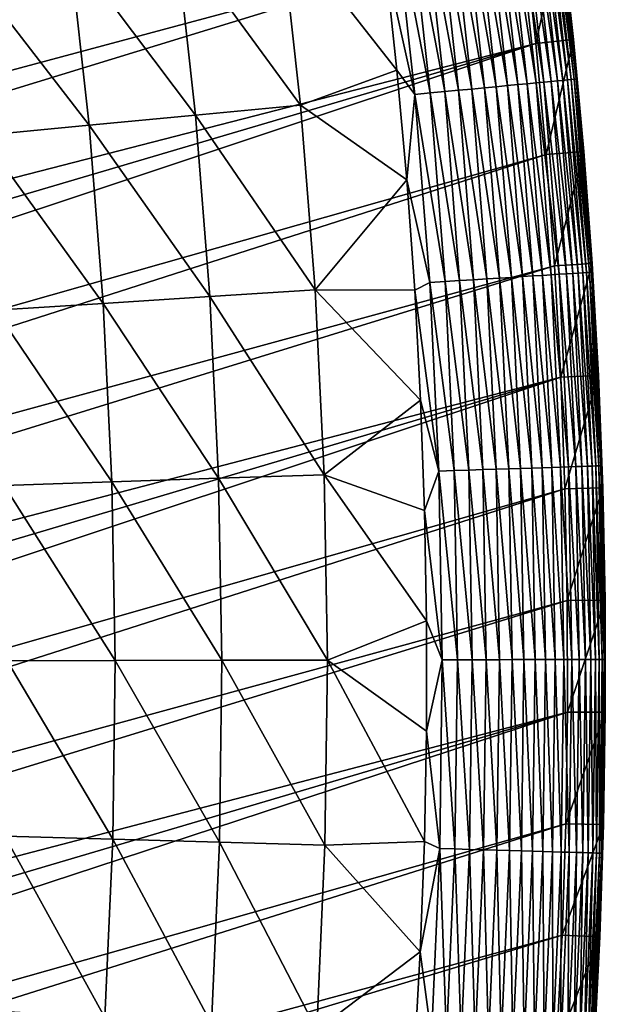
# Model space of a CAD drawing. Header units: millimetres. Extents: x -50 to 50, y -50 to 50.
# Tile 439 of 562: x 45.3 to 50, y -2.6 to 5.2. Entities that reach past the tile are written whole.
import ezdxf

# ---------------------------------------------------------------- set-up
doc = ezdxf.new("R2010")
doc.units = ezdxf.units.MM
doc.header["$LTSCALE"] = 65.185185
for name, color, linetype in [('37', 7, 'CONTINUOUS'), ('38', 7, 'CONTINUOUS'), ('39', 7, 'CONTINUOUS'), ('41', 7, 'CONTINUOUS'), ('43', 7, 'CONTINUOUS')]:
    doc.layers.add(name, color=color, linetype=linetype)

msp = doc.modelspace()

# ---------------------------------------------------------------- linework, layer by layer
at = {"layer": '37', "color": 15, "linetype": 'Continuous', "true_color": 0xaf503c}
for points in [[(47.414, 5.9729, -0.4273), (47.5753, 4.5098, -0.4273), (46.5821, 5.8681, -1.106), (47.414, 5.9729, -0.4273)], [(48.2467, 5.6617, 0.23), (48.341, 4.7897, 0.23), (47.414, 5.9729, -0.4273), (48.2467, 5.6617, 0.23)], [(47.414, 5.9729, -0.4273), (48.341, 4.7897, 0.23), (47.5753, 4.5098, -0.4273), (47.414, 5.9729, -0.4273)], [(46.5821, 5.8681, -1.106), (46.7407, 4.4308, -1.106), (45.7407, 5.7622, -1.7726), (46.5821, 5.8681, -1.106)], [(46.5821, 5.8681, -1.106), (47.5753, 4.5098, -0.4273), (46.7407, 4.4308, -1.106), (46.5821, 5.8681, -1.106)], [(45.7407, 5.7622, -1.7726), (45.8964, 4.3508, -1.7726), (44.8899, 5.6551, -2.4271), (45.7407, 5.7622, -1.7726)], [(45.7407, 5.7622, -1.7726), (46.7407, 4.4308, -1.106), (45.8964, 4.3508, -1.7726), (45.7407, 5.7622, -1.7726)], [(44.8899, 5.6551, -2.4271), (45.8964, 4.3508, -1.7726), (45.0427, 4.2699, -2.4271), (44.8899, 5.6551, -2.4271)], [(48.341, 4.7897, 0.23), (48.4195, 3.9161, 0.23), (47.5753, 4.5098, -0.4273), (48.341, 4.7897, 0.23)], [(47.5753, 4.5098, -0.4273), (47.6916, 3.0425, -0.4273), (46.7407, 4.4308, -1.106), (47.5753, 4.5098, -0.4273)], [(47.5753, 4.5098, -0.4273), (48.4195, 3.9161, 0.23), (47.6916, 3.0425, -0.4273), (47.5753, 4.5098, -0.4273)], [(46.7407, 4.4308, -1.106), (46.8549, 2.9892, -1.106), (45.8964, 4.3508, -1.7726), (46.7407, 4.4308, -1.106)], [(46.7407, 4.4308, -1.106), (47.6916, 3.0425, -0.4273), (46.8549, 2.9892, -1.106), (46.7407, 4.4308, -1.106)], [(45.8964, 4.3508, -1.7726), (46.0085, 2.9353, -1.7726), (45.0427, 4.2699, -2.4271), (45.8964, 4.3508, -1.7726)], [(45.8964, 4.3508, -1.7726), (46.8549, 2.9892, -1.106), (46.0085, 2.9353, -1.7726), (45.8964, 4.3508, -1.7726)], [(45.0427, 4.2699, -2.4271), (46.0085, 2.9353, -1.7726), (45.1528, 2.8807, -2.4271), (45.0427, 4.2699, -2.4271)], [(48.4195, 3.9161, 0.23), (48.4823, 3.0413, 0.23), (47.6916, 3.0425, -0.4273), (48.4195, 3.9161, 0.23)], [(46.8549, 2.9892, -1.106), (46.9246, 1.5448, -1.106), (46.0085, 2.9353, -1.7726), (46.8549, 2.9892, -1.106)], [(47.6916, 3.0425, -0.4273), (47.7626, 1.5723, -0.4273), (46.8549, 2.9892, -1.106), (47.6916, 3.0425, -0.4273)], [(46.8549, 2.9892, -1.106), (47.7626, 1.5723, -0.4273), (46.9246, 1.5448, -1.106), (46.8549, 2.9892, -1.106)], [(48.4823, 3.0413, 0.23), (48.5293, 2.1654, 0.23), (47.6916, 3.0425, -0.4273), (48.4823, 3.0413, 0.23)], [(47.6916, 3.0425, -0.4273), (48.5293, 2.1654, 0.23), (47.7626, 1.5723, -0.4273), (47.6916, 3.0425, -0.4273)], [(46.0085, 2.9353, -1.7726), (46.077, 1.517, -1.7726), (45.1528, 2.8807, -2.4271), (46.0085, 2.9353, -1.7726)], [(46.0085, 2.9353, -1.7726), (46.9246, 1.5448, -1.106), (46.077, 1.517, -1.7726), (46.0085, 2.9353, -1.7726)], [(45.1528, 2.8807, -2.4271), (46.077, 1.517, -1.7726), (45.22, 1.4888, -2.4271), (45.1528, 2.8807, -2.4271)], [(48.5293, 2.1654, 0.23), (48.5604, 1.2889, 0.23), (47.7626, 1.5723, -0.4273), (48.5293, 2.1654, 0.23)], [(47.7626, 1.5723, -0.4273), (47.7882, 0.1007, -0.4273), (46.9246, 1.5448, -1.106), (47.7626, 1.5723, -0.4273)], [(48.5604, 1.2889, 0.23), (48.5757, 0.4119, 0.23), (47.7626, 1.5723, -0.4273), (48.5604, 1.2889, 0.23)], [(47.7626, 1.5723, -0.4273), (48.5757, 0.4119, 0.23), (47.7882, 0.1007, -0.4273), (47.7626, 1.5723, -0.4273)], [(46.077, 1.517, -1.7726), (46.1018, 0.0972, -1.7726), (45.22, 1.4888, -2.4271), (46.077, 1.517, -1.7726)], [(45.22, 1.4888, -2.4271), (46.1018, 0.0972, -1.7726), (45.2443, 0.0955, -2.4271), (45.22, 1.4888, -2.4271)], [(46.9246, 1.5448, -1.106), (46.9498, 0.099, -1.106), (46.077, 1.517, -1.7726), (46.9246, 1.5448, -1.106)], [(46.077, 1.517, -1.7726), (46.9498, 0.099, -1.106), (46.1018, 0.0972, -1.7726), (46.077, 1.517, -1.7726)], [(46.9246, 1.5448, -1.106), (47.7882, 0.1007, -0.4273), (46.9498, 0.099, -1.106), (46.9246, 1.5448, -1.106)], [(48.5757, 0.4119, 0.23), (48.5752, -0.4652, 0.23), (47.7882, 0.1007, -0.4273), (48.5757, 0.4119, 0.23)], [(45.2443, 0.0955, -2.4271), (46.0829, -1.3226, -1.7726), (45.2257, -1.298, -2.4271), (45.2443, 0.0955, -2.4271)], [(46.1018, 0.0972, -1.7726), (46.0829, -1.3226, -1.7726), (45.2443, 0.0955, -2.4271), (46.1018, 0.0972, -1.7726)], [(46.1018, 0.0972, -1.7726), (46.9305, -1.347, -1.106), (46.0829, -1.3226, -1.7726), (46.1018, 0.0972, -1.7726)], [(46.9498, 0.099, -1.106), (46.9305, -1.347, -1.106), (46.1018, 0.0972, -1.7726), (46.9498, 0.099, -1.106)], [(46.9498, 0.099, -1.106), (47.7686, -1.3711, -0.4273), (46.9305, -1.347, -1.106), (46.9498, 0.099, -1.106)], [(47.7882, 0.1007, -0.4273), (47.7686, -1.3711, -0.4273), (46.9498, 0.099, -1.106), (47.7882, 0.1007, -0.4273)], [(47.7882, 0.1007, -0.4273), (48.5588, -1.3422, 0.23), (47.7686, -1.3711, -0.4273), (47.7882, 0.1007, -0.4273)], [(48.5752, -0.4652, 0.23), (48.5588, -1.3422, 0.23), (47.7882, 0.1007, -0.4273), (48.5752, -0.4652, 0.23)], [(45.2257, -1.298, -2.4271), (46.0202, -2.7412, -1.7726), (45.1642, -2.6902, -2.4271), (45.2257, -1.298, -2.4271)], [(46.0829, -1.3226, -1.7726), (46.0202, -2.7412, -1.7726), (45.2257, -1.298, -2.4271), (46.0829, -1.3226, -1.7726)], [(46.0829, -1.3226, -1.7726), (46.8667, -2.7917, -1.106), (46.0202, -2.7412, -1.7726), (46.0829, -1.3226, -1.7726)], [(46.9305, -1.347, -1.106), (46.8667, -2.7917, -1.106), (46.0829, -1.3226, -1.7726), (46.9305, -1.347, -1.106)], [(46.9305, -1.347, -1.106), (47.7036, -2.8416, -0.4273), (46.8667, -2.7917, -1.106), (46.9305, -1.347, -1.106)], [(47.7686, -1.3711, -0.4273), (47.7036, -2.8416, -0.4273), (46.9305, -1.347, -1.106), (47.7686, -1.3711, -0.4273)], [(47.7686, -1.3711, -0.4273), (48.5266, -2.2187, 0.23), (47.7036, -2.8416, -0.4273), (47.7686, -1.3711, -0.4273)], [(48.5588, -1.3422, 0.23), (48.5266, -2.2187, 0.23), (47.7686, -1.3711, -0.4273), (48.5588, -1.3422, 0.23)], [(48.5266, -2.2187, 0.23), (48.4786, -3.0945, 0.23), (47.7036, -2.8416, -0.4273), (48.5266, -2.2187, 0.23)]]:
    msp.add_3dface(points, dxfattribs=at)
at = {"layer": '38', "color": 15, "linetype": 'Continuous', "true_color": 0xaf503c}
for points in [[(49.6462, 5.9188, 3.33), (49.7439, 5.0317, 4.2), (49.7439, 5.0317, 3.33), (49.6462, 5.9188, 3.33)], [(49.6462, 5.9188, 4.2), (49.7439, 5.0317, 4.2), (49.6462, 5.9188, 3.33), (49.6462, 5.9188, 4.2)], [(49.7439, 5.0317, 3.33), (49.8257, 4.143, 4.2), (49.8257, 4.143, 3.33), (49.7439, 5.0317, 3.33)], [(49.7439, 5.0317, 4.2), (49.8257, 4.143, 4.2), (49.7439, 5.0317, 3.33), (49.7439, 5.0317, 4.2)], [(49.8257, 4.143, 4.2), (49.8917, 3.2529, 4.2), (49.8257, 4.143, 3.33), (49.8257, 4.143, 4.2)], [(49.8257, 4.143, 3.33), (49.8917, 3.2529, 4.2), (49.8917, 3.2529, 3.33), (49.8257, 4.143, 3.33)], [(49.8917, 3.2529, 4.2), (49.9417, 2.3618, 4.2), (49.8917, 3.2529, 3.33), (49.8917, 3.2529, 4.2)], [(49.8917, 3.2529, 3.33), (49.9417, 2.3618, 4.2), (49.9417, 2.3618, 3.33), (49.8917, 3.2529, 3.33)], [(49.9417, 2.3618, 4.2), (49.9759, 1.47, 4.2), (49.9417, 2.3618, 3.33), (49.9417, 2.3618, 4.2)], [(49.9417, 2.3618, 3.33), (49.9759, 1.47, 4.2), (49.9759, 1.47, 3.33), (49.9417, 2.3618, 3.33)], [(49.9759, 1.47, 3.33), (49.9941, 0.5777, 4.2), (49.9941, 0.5777, 3.33), (49.9759, 1.47, 3.33)], [(49.9759, 1.47, 4.2), (49.9941, 0.5777, 4.2), (49.9759, 1.47, 3.33), (49.9759, 1.47, 4.2)], [(49.9941, 0.5777, 4.2), (49.9964, -0.3148, 4.2), (49.9941, 0.5777, 3.33), (49.9941, 0.5777, 4.2)], [(49.9941, 0.5777, 3.33), (49.9964, -0.3148, 4.2), (49.9964, -0.3148, 3.33), (49.9941, 0.5777, 3.33)], [(49.9964, -0.3148, 4.2), (49.9828, -1.2072, 4.2), (49.9964, -0.3148, 3.33), (49.9964, -0.3148, 4.2)], [(49.9964, -0.3148, 3.33), (49.9828, -1.2072, 4.2), (49.9828, -1.2072, 3.33), (49.9964, -0.3148, 3.33)], [(49.9828, -1.2072, 3.33), (49.9532, -2.0992, 4.2), (49.9532, -2.0992, 3.33), (49.9828, -1.2072, 3.33)], [(49.9828, -1.2072, 4.2), (49.9532, -2.0992, 4.2), (49.9828, -1.2072, 3.33), (49.9828, -1.2072, 4.2)], [(49.9532, -2.0992, 3.33), (49.9078, -2.9905, 4.2), (49.9078, -2.9905, 3.33), (49.9532, -2.0992, 3.33)], [(49.9532, -2.0992, 4.2), (49.9078, -2.9905, 4.2), (49.9532, -2.0992, 3.33), (49.9532, -2.0992, 4.2)]]:
    msp.add_3dface(points, dxfattribs=at)
at = {"layer": '39', "color": 15, "linetype": 'Continuous', "true_color": 0xaf503c}
for points in [[(30.57, 5.1324, 4.5), (48.4369, 11.125, 4.5), (30.4463, 5.8221, 4.5), (30.57, 5.1324, 4.5)], [(48.6277, 10.2586, 4.5), (48.4369, 11.125, 4.5), (30.57, 5.1324, 4.5), (48.6277, 10.2586, 4.5)], [(30.6781, 4.4402, 4.5), (48.6277, 10.2586, 4.5), (30.57, 5.1324, 4.5), (30.6781, 4.4402, 4.5)], [(48.803, 9.389, 4.5), (48.6277, 10.2586, 4.5), (30.6781, 4.4402, 4.5), (48.803, 9.389, 4.5)], [(30.7706, 3.7457, 4.5), (48.803, 9.389, 4.5), (30.6781, 4.4402, 4.5), (30.7706, 3.7457, 4.5)], [(48.9628, 8.5163, 4.5), (48.803, 9.389, 4.5), (30.7706, 3.7457, 4.5), (48.9628, 8.5163, 4.5)], [(30.8473, 3.0493, 4.5), (48.9628, 8.5163, 4.5), (30.7706, 3.7457, 4.5), (30.8473, 3.0493, 4.5)], [(49.1069, 7.641, 4.5), (48.9628, 8.5163, 4.5), (30.8473, 3.0493, 4.5), (49.1069, 7.641, 4.5)], [(30.9083, 2.3513, 4.5), (49.1069, 7.641, 4.5), (30.8473, 3.0493, 4.5), (30.9083, 2.3513, 4.5)], [(30.9535, 1.6522, 4.5), (49.1069, 7.641, 4.5), (30.9083, 2.3513, 4.5), (30.9535, 1.6522, 4.5)], [(49.2355, 6.7632, 4.5), (49.1069, 7.641, 4.5), (30.9535, 1.6522, 4.5), (49.2355, 6.7632, 4.5)], [(30.9829, 0.9522, 4.5), (49.2355, 6.7632, 4.5), (30.9535, 1.6522, 4.5), (30.9829, 0.9522, 4.5)], [(49.3483, 5.8833, 4.5), (49.2355, 6.7632, 4.5), (30.9829, 0.9522, 4.5), (49.3483, 5.8833, 4.5)], [(30.9964, 0.2516, 4.5), (49.3483, 5.8833, 4.5), (30.9829, 0.9522, 4.5), (30.9964, 0.2516, 4.5)], [(49.4454, 5.0015, 4.5), (49.3483, 5.8833, 4.5), (30.9964, 0.2516, 4.5), (49.4454, 5.0015, 4.5)], [(30.976, -1.1494, 4.5), (49.4454, 5.0015, 4.5), (30.9941, -0.4489, 4.5), (30.976, -1.1494, 4.5)], [(49.5267, 4.1181, 4.5), (49.4454, 5.0015, 4.5), (30.976, -1.1494, 4.5), (49.5267, 4.1181, 4.5)], [(30.9941, -0.4489, 4.5), (49.4454, 5.0015, 4.5), (30.9964, 0.2516, 4.5), (30.9941, -0.4489, 4.5)], [(30.9421, -1.8491, 4.5), (49.5267, 4.1181, 4.5), (30.976, -1.1494, 4.5), (30.9421, -1.8491, 4.5)], [(49.5923, 3.2334, 4.5), (49.5267, 4.1181, 4.5), (30.9421, -1.8491, 4.5), (49.5923, 3.2334, 4.5)], [(30.8923, -2.5481, 4.5), (49.5923, 3.2334, 4.5), (30.9421, -1.8491, 4.5), (30.8923, -2.5481, 4.5)], [(49.6421, 2.3477, 4.5), (49.5923, 3.2334, 4.5), (30.8923, -2.5481, 4.5), (49.6421, 2.3477, 4.5)], [(30.7455, -3.9415, 4.5), (49.6421, 2.3477, 4.5), (30.8268, -3.2456, 4.5), (30.7455, -3.9415, 4.5)], [(49.676, 1.4612, 4.5), (49.6421, 2.3477, 4.5), (30.7455, -3.9415, 4.5), (49.676, 1.4612, 4.5)], [(30.8268, -3.2456, 4.5), (49.6421, 2.3477, 4.5), (30.8923, -2.5481, 4.5), (30.8268, -3.2456, 4.5)], [(30.6485, -4.6354, 4.5), (49.676, 1.4612, 4.5), (30.7455, -3.9415, 4.5), (30.6485, -4.6354, 4.5)], [(49.6941, 0.5743, 4.5), (49.676, 1.4612, 4.5), (30.6485, -4.6354, 4.5), (49.6941, 0.5743, 4.5)], [(30.5359, -5.3269, 4.5), (49.6941, 0.5743, 4.5), (30.6485, -4.6354, 4.5), (30.5359, -5.3269, 4.5)], [(49.6964, -0.3129, 4.5), (49.6941, 0.5743, 4.5), (30.5359, -5.3269, 4.5), (49.6964, -0.3129, 4.5)], [(30.2639, -6.7013, 4.5), (49.6964, -0.3129, 4.5), (30.4076, -6.0157, 4.5), (30.2639, -6.7013, 4.5)], [(49.6829, -1.1999, 4.5), (49.6964, -0.3129, 4.5), (30.2639, -6.7013, 4.5), (49.6829, -1.1999, 4.5)], [(30.4076, -6.0157, 4.5), (49.6964, -0.3129, 4.5), (30.5359, -5.3269, 4.5), (30.4076, -6.0157, 4.5)], [(30.1046, -7.3837, 4.5), (49.6829, -1.1999, 4.5), (30.2639, -6.7013, 4.5), (30.1046, -7.3837, 4.5)], [(49.6535, -2.0866, 4.5), (49.6829, -1.1999, 4.5), (30.1046, -7.3837, 4.5), (49.6535, -2.0866, 4.5)], [(29.93, -8.0622, 4.5), (49.6535, -2.0866, 4.5), (30.1046, -7.3837, 4.5), (29.93, -8.0622, 4.5)], [(49.6083, -2.9725, 4.5), (49.6535, -2.0866, 4.5), (29.93, -8.0622, 4.5), (49.6083, -2.9725, 4.5)]]:
    msp.add_3dface(points, dxfattribs=at)
at = {"layer": '41', "color": 15, "linetype": 'Continuous', "true_color": 0xaf503c}
for points in [[(49.3005, 4.6733, 1.3943), (49.0514, 6.179, 1.2481), (49.1332, 6.1893, 1.3943), (49.3005, 4.6733, 1.3943)], [(49.3764, 4.6805, 1.5439), (49.1332, 6.1893, 1.3943), (49.2089, 6.1989, 1.5439), (49.3764, 4.6805, 1.5439)], [(49.3005, 4.6733, 1.3943), (49.1332, 6.1893, 1.3943), (49.3764, 4.6805, 1.5439), (49.3005, 4.6733, 1.3943)], [(49.4461, 4.6871, 1.6965), (49.2089, 6.1989, 1.5439), (49.2784, 6.2076, 1.6965), (49.4461, 4.6871, 1.6965)], [(49.3764, 4.6805, 1.5439), (49.2089, 6.1989, 1.5439), (49.4461, 4.6871, 1.6965), (49.3764, 4.6805, 1.5439)], [(49.5093, 4.6931, 1.8519), (49.2784, 6.2076, 1.6965), (49.3414, 6.2156, 1.8519), (49.5093, 4.6931, 1.8519)], [(49.4461, 4.6871, 1.6965), (49.2784, 6.2076, 1.6965), (49.5093, 4.6931, 1.8519), (49.4461, 4.6871, 1.6965)], [(49.566, 4.6984, 2.0098), (49.3414, 6.2156, 1.8519), (49.3979, 6.2227, 2.0098), (49.566, 4.6984, 2.0098)], [(49.5093, 4.6931, 1.8519), (49.3414, 6.2156, 1.8519), (49.566, 4.6984, 2.0098), (49.5093, 4.6931, 1.8519)], [(49.6161, 4.7032, 2.17), (49.3979, 6.2227, 2.0098), (49.4478, 6.2289, 2.17), (49.6161, 4.7032, 2.17)], [(49.566, 4.6984, 2.0098), (49.3979, 6.2227, 2.0098), (49.6161, 4.7032, 2.17), (49.566, 4.6984, 2.0098)], [(49.6594, 4.7073, 2.3321), (49.4478, 6.2289, 2.17), (49.4909, 6.2344, 2.3321), (49.6594, 4.7073, 2.3321)], [(49.6161, 4.7032, 2.17), (49.4478, 6.2289, 2.17), (49.6594, 4.7073, 2.3321), (49.6161, 4.7032, 2.17)], [(49.6959, 4.7107, 2.496), (49.4909, 6.2344, 2.3321), (49.5273, 6.239, 2.496), (49.6959, 4.7107, 2.496)], [(49.6594, 4.7073, 2.3321), (49.4909, 6.2344, 2.3321), (49.6959, 4.7107, 2.496), (49.6594, 4.7073, 2.3321)], [(49.7255, 4.7135, 2.6612), (49.5273, 6.239, 2.496), (49.5569, 6.2427, 2.6612), (49.7255, 4.7135, 2.6612)], [(49.6959, 4.7107, 2.496), (49.5273, 6.239, 2.496), (49.7255, 4.7135, 2.6612), (49.6959, 4.7107, 2.496)], [(49.7483, 4.7157, 2.8275), (49.5569, 6.2427, 2.6612), (49.5795, 6.2455, 2.8275), (49.7483, 4.7157, 2.8275)], [(49.7255, 4.7135, 2.6612), (49.5569, 6.2427, 2.6612), (49.7483, 4.7157, 2.8275), (49.7255, 4.7135, 2.6612)], [(49.764, 4.7172, 2.9946), (49.5795, 6.2455, 2.8275), (49.5952, 6.2475, 2.9946), (49.764, 4.7172, 2.9946)], [(49.7483, 4.7157, 2.8275), (49.5795, 6.2455, 2.8275), (49.764, 4.7172, 2.9946), (49.7483, 4.7157, 2.8275)], [(49.7728, 4.718, 3.1623), (49.5952, 6.2475, 2.9946), (49.604, 6.2486, 3.1623), (49.7728, 4.718, 3.1623)], [(49.764, 4.7172, 2.9946), (49.5952, 6.2475, 2.9946), (49.7728, 4.718, 3.1623), (49.764, 4.7172, 2.9946)], [(49.7439, 5.0317, 3.33), (49.7728, 4.718, 3.1623), (49.604, 6.2486, 3.1623), (49.7439, 5.0317, 3.33)], [(49.6462, 5.9188, 3.33), (49.7439, 5.0317, 3.33), (49.604, 6.2486, 3.1623), (49.6462, 5.9188, 3.33)], [(48.7204, 4.6183, 0.5758), (48.4397, 6.102, 0.4548), (48.5551, 6.1166, 0.5758), (48.7204, 4.6183, 0.5758)], [(48.831, 4.6288, 0.7017), (48.5551, 6.1166, 0.5758), (48.6654, 6.1304, 0.7017), (48.831, 4.6288, 0.7017)], [(48.7204, 4.6183, 0.5758), (48.5551, 6.1166, 0.5758), (48.831, 4.6288, 0.7017), (48.7204, 4.6183, 0.5758)], [(48.9363, 4.6388, 0.832), (48.6654, 6.1304, 0.7017), (48.7703, 6.1436, 0.832), (48.9363, 4.6388, 0.832)], [(48.831, 4.6288, 0.7017), (48.6654, 6.1304, 0.7017), (48.9363, 4.6388, 0.832), (48.831, 4.6288, 0.7017)], [(49.0361, 4.6482, 0.9667), (48.7703, 6.1436, 0.832), (48.8698, 6.1562, 0.9667), (49.0361, 4.6482, 0.9667)], [(48.9363, 4.6388, 0.832), (48.7703, 6.1436, 0.832), (49.0361, 4.6482, 0.9667), (48.9363, 4.6388, 0.832)], [(49.1301, 4.6571, 1.1055), (48.8698, 6.1562, 0.9667), (48.9635, 6.168, 1.1055), (49.1301, 4.6571, 1.1055)], [(49.0361, 4.6482, 0.9667), (48.8698, 6.1562, 0.9667), (49.1301, 4.6571, 1.1055), (49.0361, 4.6482, 0.9667)], [(49.2183, 4.6655, 1.2481), (48.9635, 6.168, 1.1055), (49.0514, 6.179, 1.2481), (49.2183, 4.6655, 1.2481)], [(49.1301, 4.6571, 1.1055), (48.9635, 6.168, 1.1055), (49.2183, 4.6655, 1.2481), (49.1301, 4.6571, 1.1055)], [(49.2183, 4.6655, 1.2481), (49.0514, 6.179, 1.2481), (49.3005, 4.6733, 1.3943), (49.2183, 4.6655, 1.2481)], [(48.4838, 4.5959, 0.3387), (48.2467, 5.6617, 0.23), (48.3194, 6.0869, 0.3387), (48.4838, 4.5959, 0.3387)], [(48.6046, 4.6073, 0.4548), (48.3194, 6.0869, 0.3387), (48.4397, 6.102, 0.4548), (48.6046, 4.6073, 0.4548)], [(48.4838, 4.5959, 0.3387), (48.3194, 6.0869, 0.3387), (48.6046, 4.6073, 0.4548), (48.4838, 4.5959, 0.3387)], [(48.6046, 4.6073, 0.4548), (48.4397, 6.102, 0.4548), (48.7204, 4.6183, 0.5758), (48.6046, 4.6073, 0.4548)], [(48.341, 4.7897, 0.23), (48.2467, 5.6617, 0.23), (48.4838, 4.5959, 0.3387), (48.341, 4.7897, 0.23)], [(49.7439, 5.0317, 3.33), (49.8257, 4.143, 3.33), (49.7728, 4.718, 3.1623), (49.7439, 5.0317, 3.33)], [(48.4195, 3.9161, 0.23), (48.341, 4.7897, 0.23), (48.4838, 4.5959, 0.3387), (48.4195, 3.9161, 0.23)], [(49.6871, 3.1697, 2.0098), (49.5093, 4.6931, 1.8519), (49.566, 4.6984, 2.0098), (49.6871, 3.1697, 2.0098)], [(49.7373, 3.1729, 2.17), (49.566, 4.6984, 2.0098), (49.6161, 4.7032, 2.17), (49.7373, 3.1729, 2.17)], [(49.6871, 3.1697, 2.0098), (49.566, 4.6984, 2.0098), (49.7373, 3.1729, 2.17), (49.6871, 3.1697, 2.0098)], [(49.7807, 3.1757, 2.3321), (49.6161, 4.7032, 2.17), (49.6594, 4.7073, 2.3321), (49.7807, 3.1757, 2.3321)], [(49.7373, 3.1729, 2.17), (49.6161, 4.7032, 2.17), (49.7807, 3.1757, 2.3321), (49.7373, 3.1729, 2.17)], [(49.8173, 3.178, 2.496), (49.6594, 4.7073, 2.3321), (49.6959, 4.7107, 2.496), (49.8173, 3.178, 2.496)], [(49.7807, 3.1757, 2.3321), (49.6594, 4.7073, 2.3321), (49.8173, 3.178, 2.496), (49.7807, 3.1757, 2.3321)], [(49.847, 3.1799, 2.6612), (49.6959, 4.7107, 2.496), (49.7255, 4.7135, 2.6612), (49.847, 3.1799, 2.6612)], [(49.8173, 3.178, 2.496), (49.6959, 4.7107, 2.496), (49.847, 3.1799, 2.6612), (49.8173, 3.178, 2.496)], [(49.8698, 3.1814, 2.8275), (49.7255, 4.7135, 2.6612), (49.7483, 4.7157, 2.8275), (49.8698, 3.1814, 2.8275)], [(49.847, 3.1799, 2.6612), (49.7255, 4.7135, 2.6612), (49.8698, 3.1814, 2.8275), (49.847, 3.1799, 2.6612)], [(49.8856, 3.1824, 2.9946), (49.7483, 4.7157, 2.8275), (49.764, 4.7172, 2.9946), (49.8856, 3.1824, 2.9946)], [(49.8698, 3.1814, 2.8275), (49.7483, 4.7157, 2.8275), (49.8856, 3.1824, 2.9946), (49.8698, 3.1814, 2.8275)], [(49.8944, 3.1829, 3.1623), (49.764, 4.7172, 2.9946), (49.7728, 4.718, 3.1623), (49.8944, 3.1829, 3.1623)], [(49.8856, 3.1824, 2.9946), (49.764, 4.7172, 2.9946), (49.8944, 3.1829, 3.1623), (49.8856, 3.1824, 2.9946)], [(49.8257, 4.143, 3.33), (49.8917, 3.2529, 3.33), (49.7728, 4.718, 3.1623), (49.8257, 4.143, 3.33)], [(49.8917, 3.2529, 3.33), (49.8944, 3.1829, 3.1623), (49.7728, 4.718, 3.1623), (49.8917, 3.2529, 3.33)], [(48.8394, 3.1157, 0.5758), (48.6046, 4.6073, 0.4548), (48.7204, 4.6183, 0.5758), (48.8394, 3.1157, 0.5758)], [(48.9503, 3.1228, 0.7017), (48.7204, 4.6183, 0.5758), (48.831, 4.6288, 0.7017), (48.9503, 3.1228, 0.7017)], [(48.8394, 3.1157, 0.5758), (48.7204, 4.6183, 0.5758), (48.9503, 3.1228, 0.7017), (48.8394, 3.1157, 0.5758)], [(49.0559, 3.1295, 0.832), (48.831, 4.6288, 0.7017), (48.9363, 4.6388, 0.832), (49.0559, 3.1295, 0.832)], [(48.9503, 3.1228, 0.7017), (48.831, 4.6288, 0.7017), (49.0559, 3.1295, 0.832), (48.9503, 3.1228, 0.7017)], [(49.1559, 3.1359, 0.9667), (48.9363, 4.6388, 0.832), (49.0361, 4.6482, 0.9667), (49.1559, 3.1359, 0.9667)], [(49.0559, 3.1295, 0.832), (48.9363, 4.6388, 0.832), (49.1559, 3.1359, 0.9667), (49.0559, 3.1295, 0.832)], [(49.2502, 3.1419, 1.1055), (49.0361, 4.6482, 0.9667), (49.1301, 4.6571, 1.1055), (49.2502, 3.1419, 1.1055)], [(49.1559, 3.1359, 0.9667), (49.0361, 4.6482, 0.9667), (49.2502, 3.1419, 1.1055), (49.1559, 3.1359, 0.9667)], [(49.3386, 3.1475, 1.2481), (49.1301, 4.6571, 1.1055), (49.2183, 4.6655, 1.2481), (49.3386, 3.1475, 1.2481)], [(49.2502, 3.1419, 1.1055), (49.1301, 4.6571, 1.1055), (49.3386, 3.1475, 1.2481), (49.2502, 3.1419, 1.1055)], [(49.4209, 3.1528, 1.3943), (49.2183, 4.6655, 1.2481), (49.3005, 4.6733, 1.3943), (49.4209, 3.1528, 1.3943)], [(49.3386, 3.1475, 1.2481), (49.2183, 4.6655, 1.2481), (49.4209, 3.1528, 1.3943), (49.3386, 3.1475, 1.2481)], [(49.4971, 3.1576, 1.5439), (49.3005, 4.6733, 1.3943), (49.3764, 4.6805, 1.5439), (49.4971, 3.1576, 1.5439)], [(49.4209, 3.1528, 1.3943), (49.3005, 4.6733, 1.3943), (49.4971, 3.1576, 1.5439), (49.4209, 3.1528, 1.3943)], [(49.5669, 3.1621, 1.6965), (49.3764, 4.6805, 1.5439), (49.4461, 4.6871, 1.6965), (49.5669, 3.1621, 1.6965)], [(49.4971, 3.1576, 1.5439), (49.3764, 4.6805, 1.5439), (49.5669, 3.1621, 1.6965), (49.4971, 3.1576, 1.5439)], [(49.6303, 3.1661, 1.8519), (49.4461, 4.6871, 1.6965), (49.5093, 4.6931, 1.8519), (49.6303, 3.1661, 1.8519)], [(49.5669, 3.1621, 1.6965), (49.4461, 4.6871, 1.6965), (49.6303, 3.1661, 1.8519), (49.5669, 3.1621, 1.6965)], [(49.6303, 3.1661, 1.8519), (49.5093, 4.6931, 1.8519), (49.6871, 3.1697, 2.0098), (49.6303, 3.1661, 1.8519)], [(48.6023, 3.1006, 0.3387), (48.4195, 3.9161, 0.23), (48.4838, 4.5959, 0.3387), (48.6023, 3.1006, 0.3387)], [(48.7233, 3.1083, 0.4548), (48.4838, 4.5959, 0.3387), (48.6046, 4.6073, 0.4548), (48.7233, 3.1083, 0.4548)], [(48.6023, 3.1006, 0.3387), (48.4838, 4.5959, 0.3387), (48.7233, 3.1083, 0.4548), (48.6023, 3.1006, 0.3387)], [(48.7233, 3.1083, 0.4548), (48.6046, 4.6073, 0.4548), (48.8394, 3.1157, 0.5758), (48.7233, 3.1083, 0.4548)], [(48.4823, 3.0413, 0.23), (48.4195, 3.9161, 0.23), (48.6023, 3.1006, 0.3387), (48.4823, 3.0413, 0.23)], [(49.8917, 3.2529, 3.33), (49.9417, 2.3618, 3.33), (49.8944, 3.1829, 3.1623), (49.8917, 3.2529, 3.33)], [(49.2291, 1.6205, 0.9667), (49.0559, 3.1295, 0.832), (49.1559, 3.1359, 0.9667), (49.2291, 1.6205, 0.9667)], [(49.3235, 1.6237, 1.1055), (49.1559, 3.1359, 0.9667), (49.2502, 3.1419, 1.1055), (49.3235, 1.6237, 1.1055)], [(49.2291, 1.6205, 0.9667), (49.1559, 3.1359, 0.9667), (49.3235, 1.6237, 1.1055), (49.2291, 1.6205, 0.9667)], [(49.412, 1.6266, 1.2481), (49.2502, 3.1419, 1.1055), (49.3386, 3.1475, 1.2481), (49.412, 1.6266, 1.2481)], [(49.3235, 1.6237, 1.1055), (49.2502, 3.1419, 1.1055), (49.412, 1.6266, 1.2481), (49.3235, 1.6237, 1.1055)], [(49.4945, 1.6293, 1.3943), (49.3386, 3.1475, 1.2481), (49.4209, 3.1528, 1.3943), (49.4945, 1.6293, 1.3943)], [(49.412, 1.6266, 1.2481), (49.3386, 3.1475, 1.2481), (49.4945, 1.6293, 1.3943), (49.412, 1.6266, 1.2481)], [(49.5707, 1.6318, 1.5439), (49.4209, 3.1528, 1.3943), (49.4971, 3.1576, 1.5439), (49.5707, 1.6318, 1.5439)], [(49.4945, 1.6293, 1.3943), (49.4209, 3.1528, 1.3943), (49.5707, 1.6318, 1.5439), (49.4945, 1.6293, 1.3943)], [(49.6407, 1.6341, 1.6965), (49.4971, 3.1576, 1.5439), (49.5669, 3.1621, 1.6965), (49.6407, 1.6341, 1.6965)], [(49.5707, 1.6318, 1.5439), (49.4971, 3.1576, 1.5439), (49.6407, 1.6341, 1.6965), (49.5707, 1.6318, 1.5439)], [(49.7042, 1.6362, 1.8519), (49.5669, 3.1621, 1.6965), (49.6303, 3.1661, 1.8519), (49.7042, 1.6362, 1.8519)], [(49.6407, 1.6341, 1.6965), (49.5669, 3.1621, 1.6965), (49.7042, 1.6362, 1.8519), (49.6407, 1.6341, 1.6965)], [(49.7611, 1.638, 2.0098), (49.6303, 3.1661, 1.8519), (49.6871, 3.1697, 2.0098), (49.7611, 1.638, 2.0098)], [(49.7042, 1.6362, 1.8519), (49.6303, 3.1661, 1.8519), (49.7611, 1.638, 2.0098), (49.7042, 1.6362, 1.8519)], [(49.8113, 1.6397, 2.17), (49.6871, 3.1697, 2.0098), (49.7373, 3.1729, 2.17), (49.8113, 1.6397, 2.17)], [(49.7611, 1.638, 2.0098), (49.6871, 3.1697, 2.0098), (49.8113, 1.6397, 2.17), (49.7611, 1.638, 2.0098)], [(49.8548, 1.6411, 2.3321), (49.7373, 3.1729, 2.17), (49.7807, 3.1757, 2.3321), (49.8548, 1.6411, 2.3321)], [(49.8113, 1.6397, 2.17), (49.7373, 3.1729, 2.17), (49.8548, 1.6411, 2.3321), (49.8113, 1.6397, 2.17)], [(49.8915, 1.6423, 2.496), (49.7807, 3.1757, 2.3321), (49.8173, 3.178, 2.496), (49.8915, 1.6423, 2.496)], [(49.8548, 1.6411, 2.3321), (49.7807, 3.1757, 2.3321), (49.8915, 1.6423, 2.496), (49.8548, 1.6411, 2.3321)], [(49.9212, 1.6433, 2.6612), (49.8173, 3.178, 2.496), (49.847, 3.1799, 2.6612), (49.9212, 1.6433, 2.6612)], [(49.8915, 1.6423, 2.496), (49.8173, 3.178, 2.496), (49.9212, 1.6433, 2.6612), (49.8915, 1.6423, 2.496)], [(49.944, 1.644, 2.8275), (49.847, 3.1799, 2.6612), (49.8698, 3.1814, 2.8275), (49.944, 1.644, 2.8275)], [(49.9212, 1.6433, 2.6612), (49.847, 3.1799, 2.6612), (49.944, 1.644, 2.8275), (49.9212, 1.6433, 2.6612)], [(49.9599, 1.6446, 2.9946), (49.8698, 3.1814, 2.8275), (49.8856, 3.1824, 2.9946), (49.9599, 1.6446, 2.9946)], [(49.944, 1.644, 2.8275), (49.8698, 3.1814, 2.8275), (49.9599, 1.6446, 2.9946), (49.944, 1.644, 2.8275)], [(49.9687, 1.6449, 3.1623), (49.8856, 3.1824, 2.9946), (49.8944, 3.1829, 3.1623), (49.9687, 1.6449, 3.1623)], [(49.9599, 1.6446, 2.9946), (49.8856, 3.1824, 2.9946), (49.9687, 1.6449, 3.1623), (49.9599, 1.6446, 2.9946)], [(49.9417, 2.3618, 3.33), (49.9687, 1.6449, 3.1623), (49.8944, 3.1829, 3.1623), (49.9417, 2.3618, 3.33)], [(48.6746, 1.6023, 0.3387), (48.4823, 3.0413, 0.23), (48.6023, 3.1006, 0.3387), (48.6746, 1.6023, 0.3387)], [(48.7959, 1.6063, 0.4548), (48.6023, 3.1006, 0.3387), (48.7233, 3.1083, 0.4548), (48.7959, 1.6063, 0.4548)], [(48.6746, 1.6023, 0.3387), (48.6023, 3.1006, 0.3387), (48.7959, 1.6063, 0.4548), (48.6746, 1.6023, 0.3387)], [(48.9121, 1.6101, 0.5758), (48.7233, 3.1083, 0.4548), (48.8394, 3.1157, 0.5758), (48.9121, 1.6101, 0.5758)], [(48.7959, 1.6063, 0.4548), (48.7233, 3.1083, 0.4548), (48.9121, 1.6101, 0.5758), (48.7959, 1.6063, 0.4548)], [(49.0232, 1.6138, 0.7017), (48.8394, 3.1157, 0.5758), (48.9503, 3.1228, 0.7017), (49.0232, 1.6138, 0.7017)], [(48.9121, 1.6101, 0.5758), (48.8394, 3.1157, 0.5758), (49.0232, 1.6138, 0.7017), (48.9121, 1.6101, 0.5758)], [(49.1289, 1.6173, 0.832), (48.9503, 3.1228, 0.7017), (49.0559, 3.1295, 0.832), (49.1289, 1.6173, 0.832)], [(49.0232, 1.6138, 0.7017), (48.9503, 3.1228, 0.7017), (49.1289, 1.6173, 0.832), (49.0232, 1.6138, 0.7017)], [(49.1289, 1.6173, 0.832), (49.0559, 3.1295, 0.832), (49.2291, 1.6205, 0.9667), (49.1289, 1.6173, 0.832)], [(48.5293, 2.1654, 0.23), (48.4823, 3.0413, 0.23), (48.6746, 1.6023, 0.3387), (48.5293, 2.1654, 0.23)], [(49.9417, 2.3618, 3.33), (49.9759, 1.47, 3.33), (49.9687, 1.6449, 3.1623), (49.9417, 2.3618, 3.33)], [(48.5604, 1.2889, 0.23), (48.5293, 2.1654, 0.23), (48.6746, 1.6023, 0.3387), (48.5604, 1.2889, 0.23)], [(49.9481, 0.1051, 2.6612), (49.8915, 1.6423, 2.496), (49.9212, 1.6433, 2.6612), (49.9481, 0.1051, 2.6612)], [(49.9709, 0.1052, 2.8275), (49.9212, 1.6433, 2.6612), (49.944, 1.644, 2.8275), (49.9709, 0.1052, 2.8275)], [(49.9481, 0.1051, 2.6612), (49.9212, 1.6433, 2.6612), (49.9709, 0.1052, 2.8275), (49.9481, 0.1051, 2.6612)], [(49.9867, 0.1052, 2.9946), (49.944, 1.644, 2.8275), (49.9599, 1.6446, 2.9946), (49.9867, 0.1052, 2.9946)], [(49.9709, 0.1052, 2.8275), (49.944, 1.644, 2.8275), (49.9867, 0.1052, 2.9946), (49.9709, 0.1052, 2.8275)], [(49.9955, 0.1052, 3.1623), (49.9599, 1.6446, 2.9946), (49.9687, 1.6449, 3.1623), (49.9955, 0.1052, 3.1623)], [(49.9867, 0.1052, 2.9946), (49.9599, 1.6446, 2.9946), (49.9955, 0.1052, 3.1623), (49.9867, 0.1052, 2.9946)], [(49.9941, 0.5777, 3.33), (49.9955, 0.1052, 3.1623), (49.9687, 1.6449, 3.1623), (49.9941, 0.5777, 3.33)], [(49.9759, 1.47, 3.33), (49.9941, 0.5777, 3.33), (49.9687, 1.6449, 3.1623), (49.9759, 1.47, 3.33)], [(48.7008, 0.1025, 0.3387), (48.5604, 1.2889, 0.23), (48.6746, 1.6023, 0.3387), (48.7008, 0.1025, 0.3387)], [(48.8221, 0.1028, 0.4548), (48.6746, 1.6023, 0.3387), (48.7959, 1.6063, 0.4548), (48.8221, 0.1028, 0.4548)], [(48.7008, 0.1025, 0.3387), (48.6746, 1.6023, 0.3387), (48.8221, 0.1028, 0.4548), (48.7008, 0.1025, 0.3387)], [(48.9384, 0.103, 0.5758), (48.7959, 1.6063, 0.4548), (48.9121, 1.6101, 0.5758), (48.9384, 0.103, 0.5758)], [(48.8221, 0.1028, 0.4548), (48.7959, 1.6063, 0.4548), (48.9384, 0.103, 0.5758), (48.8221, 0.1028, 0.4548)], [(49.0496, 0.1033, 0.7017), (48.9121, 1.6101, 0.5758), (49.0232, 1.6138, 0.7017), (49.0496, 0.1033, 0.7017)], [(48.9384, 0.103, 0.5758), (48.9121, 1.6101, 0.5758), (49.0496, 0.1033, 0.7017), (48.9384, 0.103, 0.5758)], [(49.1553, 0.1035, 0.832), (49.0232, 1.6138, 0.7017), (49.1289, 1.6173, 0.832), (49.1553, 0.1035, 0.832)], [(49.0496, 0.1033, 0.7017), (49.0232, 1.6138, 0.7017), (49.1553, 0.1035, 0.832), (49.0496, 0.1033, 0.7017)], [(49.2555, 0.1037, 0.9667), (49.1289, 1.6173, 0.832), (49.2291, 1.6205, 0.9667), (49.2555, 0.1037, 0.9667)], [(49.1553, 0.1035, 0.832), (49.1289, 1.6173, 0.832), (49.2555, 0.1037, 0.9667), (49.1553, 0.1035, 0.832)], [(49.35, 0.1039, 1.1055), (49.2291, 1.6205, 0.9667), (49.3235, 1.6237, 1.1055), (49.35, 0.1039, 1.1055)], [(49.2555, 0.1037, 0.9667), (49.2291, 1.6205, 0.9667), (49.35, 0.1039, 1.1055), (49.2555, 0.1037, 0.9667)], [(49.4386, 0.1041, 1.2481), (49.3235, 1.6237, 1.1055), (49.412, 1.6266, 1.2481), (49.4386, 0.1041, 1.2481)], [(49.35, 0.1039, 1.1055), (49.3235, 1.6237, 1.1055), (49.4386, 0.1041, 1.2481), (49.35, 0.1039, 1.1055)], [(49.5211, 0.1042, 1.3943), (49.412, 1.6266, 1.2481), (49.4945, 1.6293, 1.3943), (49.5211, 0.1042, 1.3943)], [(49.4386, 0.1041, 1.2481), (49.412, 1.6266, 1.2481), (49.5211, 0.1042, 1.3943), (49.4386, 0.1041, 1.2481)], [(49.5974, 0.1044, 1.5439), (49.4945, 1.6293, 1.3943), (49.5707, 1.6318, 1.5439), (49.5974, 0.1044, 1.5439)], [(49.5211, 0.1042, 1.3943), (49.4945, 1.6293, 1.3943), (49.5974, 0.1044, 1.5439), (49.5211, 0.1042, 1.3943)], [(49.6674, 0.1045, 1.6965), (49.5707, 1.6318, 1.5439), (49.6407, 1.6341, 1.6965), (49.6674, 0.1045, 1.6965)], [(49.5974, 0.1044, 1.5439), (49.5707, 1.6318, 1.5439), (49.6674, 0.1045, 1.6965), (49.5974, 0.1044, 1.5439)], [(49.7309, 0.1047, 1.8519), (49.6407, 1.6341, 1.6965), (49.7042, 1.6362, 1.8519), (49.7309, 0.1047, 1.8519)], [(49.6674, 0.1045, 1.6965), (49.6407, 1.6341, 1.6965), (49.7309, 0.1047, 1.8519), (49.6674, 0.1045, 1.6965)], [(49.7878, 0.1048, 2.0098), (49.7042, 1.6362, 1.8519), (49.7611, 1.638, 2.0098), (49.7878, 0.1048, 2.0098)], [(49.7309, 0.1047, 1.8519), (49.7042, 1.6362, 1.8519), (49.7878, 0.1048, 2.0098), (49.7309, 0.1047, 1.8519)], [(49.8381, 0.1049, 2.17), (49.7611, 1.638, 2.0098), (49.8113, 1.6397, 2.17), (49.8381, 0.1049, 2.17)], [(49.7878, 0.1048, 2.0098), (49.7611, 1.638, 2.0098), (49.8381, 0.1049, 2.17), (49.7878, 0.1048, 2.0098)], [(49.8816, 0.105, 2.3321), (49.8113, 1.6397, 2.17), (49.8548, 1.6411, 2.3321), (49.8816, 0.105, 2.3321)], [(49.8381, 0.1049, 2.17), (49.8113, 1.6397, 2.17), (49.8816, 0.105, 2.3321), (49.8381, 0.1049, 2.17)], [(49.9183, 0.105, 2.496), (49.8548, 1.6411, 2.3321), (49.8915, 1.6423, 2.496), (49.9183, 0.105, 2.496)], [(49.8816, 0.105, 2.3321), (49.8548, 1.6411, 2.3321), (49.9183, 0.105, 2.496), (49.8816, 0.105, 2.3321)], [(49.9183, 0.105, 2.496), (49.8915, 1.6423, 2.496), (49.9481, 0.1051, 2.6612), (49.9183, 0.105, 2.496)], [(48.5757, 0.4119, 0.23), (48.5604, 1.2889, 0.23), (48.7008, 0.1025, 0.3387), (48.5757, 0.4119, 0.23)], [(49.9941, 0.5777, 3.33), (49.9964, -0.3148, 3.33), (49.9955, 0.1052, 3.1623), (49.9941, 0.5777, 3.33)], [(48.5752, -0.4652, 0.23), (48.5757, 0.4119, 0.23), (48.7008, 0.1025, 0.3387), (48.5752, -0.4652, 0.23)], [(48.6808, -1.3973, 0.3387), (48.5752, -0.4652, 0.23), (48.7008, 0.1025, 0.3387), (48.6808, -1.3973, 0.3387)], [(48.6808, -1.3973, 0.3387), (48.7008, 0.1025, 0.3387), (48.802, -1.4008, 0.4548), (48.6808, -1.3973, 0.3387)], [(48.802, -1.4008, 0.4548), (48.7008, 0.1025, 0.3387), (48.8221, 0.1028, 0.4548), (48.802, -1.4008, 0.4548)], [(48.802, -1.4008, 0.4548), (48.8221, 0.1028, 0.4548), (48.9183, -1.4042, 0.5758), (48.802, -1.4008, 0.4548)], [(48.9183, -1.4042, 0.5758), (48.8221, 0.1028, 0.4548), (48.9384, 0.103, 0.5758), (48.9183, -1.4042, 0.5758)], [(48.9183, -1.4042, 0.5758), (48.9384, 0.103, 0.5758), (49.0294, -1.4073, 0.7017), (48.9183, -1.4042, 0.5758)], [(49.0294, -1.4073, 0.7017), (48.9384, 0.103, 0.5758), (49.0496, 0.1033, 0.7017), (49.0294, -1.4073, 0.7017)], [(49.0294, -1.4073, 0.7017), (49.0496, 0.1033, 0.7017), (49.1351, -1.4104, 0.832), (49.0294, -1.4073, 0.7017)], [(49.1351, -1.4104, 0.832), (49.0496, 0.1033, 0.7017), (49.1553, 0.1035, 0.832), (49.1351, -1.4104, 0.832)], [(49.1351, -1.4104, 0.832), (49.1553, 0.1035, 0.832), (49.2353, -1.4133, 0.9667), (49.1351, -1.4104, 0.832)], [(49.2353, -1.4133, 0.9667), (49.1553, 0.1035, 0.832), (49.2555, 0.1037, 0.9667), (49.2353, -1.4133, 0.9667)], [(49.2353, -1.4133, 0.9667), (49.2555, 0.1037, 0.9667), (49.3297, -1.416, 1.1055), (49.2353, -1.4133, 0.9667)], [(49.3297, -1.416, 1.1055), (49.2555, 0.1037, 0.9667), (49.35, 0.1039, 1.1055), (49.3297, -1.416, 1.1055)], [(49.3297, -1.416, 1.1055), (49.35, 0.1039, 1.1055), (49.4183, -1.4185, 1.2481), (49.3297, -1.416, 1.1055)], [(49.4183, -1.4185, 1.2481), (49.35, 0.1039, 1.1055), (49.4386, 0.1041, 1.2481), (49.4183, -1.4185, 1.2481)], [(49.4183, -1.4185, 1.2481), (49.4386, 0.1041, 1.2481), (49.5007, -1.4209, 1.3943), (49.4183, -1.4185, 1.2481)], [(49.5007, -1.4209, 1.3943), (49.4386, 0.1041, 1.2481), (49.5211, 0.1042, 1.3943), (49.5007, -1.4209, 1.3943)], [(49.5007, -1.4209, 1.3943), (49.5211, 0.1042, 1.3943), (49.577, -1.4231, 1.5439), (49.5007, -1.4209, 1.3943)], [(49.577, -1.4231, 1.5439), (49.5211, 0.1042, 1.3943), (49.5974, 0.1044, 1.5439), (49.577, -1.4231, 1.5439)], [(49.577, -1.4231, 1.5439), (49.5974, 0.1044, 1.5439), (49.647, -1.4251, 1.6965), (49.577, -1.4231, 1.5439)], [(49.647, -1.4251, 1.6965), (49.5974, 0.1044, 1.5439), (49.6674, 0.1045, 1.6965), (49.647, -1.4251, 1.6965)], [(49.647, -1.4251, 1.6965), (49.6674, 0.1045, 1.6965), (49.7105, -1.4269, 1.8519), (49.647, -1.4251, 1.6965)], [(49.7105, -1.4269, 1.8519), (49.6674, 0.1045, 1.6965), (49.7309, 0.1047, 1.8519), (49.7105, -1.4269, 1.8519)], [(49.7105, -1.4269, 1.8519), (49.7309, 0.1047, 1.8519), (49.7674, -1.4286, 2.0098), (49.7105, -1.4269, 1.8519)], [(49.7674, -1.4286, 2.0098), (49.7309, 0.1047, 1.8519), (49.7878, 0.1048, 2.0098), (49.7674, -1.4286, 2.0098)], [(49.7674, -1.4286, 2.0098), (49.7878, 0.1048, 2.0098), (49.8176, -1.43, 2.17), (49.7674, -1.4286, 2.0098)], [(49.8176, -1.43, 2.17), (49.7878, 0.1048, 2.0098), (49.8381, 0.1049, 2.17), (49.8176, -1.43, 2.17)], [(49.8176, -1.43, 2.17), (49.8381, 0.1049, 2.17), (49.8611, -1.4313, 2.3321), (49.8176, -1.43, 2.17)], [(49.8611, -1.4313, 2.3321), (49.8381, 0.1049, 2.17), (49.8816, 0.105, 2.3321), (49.8611, -1.4313, 2.3321)], [(49.8611, -1.4313, 2.3321), (49.8816, 0.105, 2.3321), (49.8978, -1.4323, 2.496), (49.8611, -1.4313, 2.3321)], [(49.8978, -1.4323, 2.496), (49.8816, 0.105, 2.3321), (49.9183, 0.105, 2.496), (49.8978, -1.4323, 2.496)], [(49.8978, -1.4323, 2.496), (49.9183, 0.105, 2.496), (49.9276, -1.4332, 2.6612), (49.8978, -1.4323, 2.496)], [(49.9276, -1.4332, 2.6612), (49.9183, 0.105, 2.496), (49.9481, 0.1051, 2.6612), (49.9276, -1.4332, 2.6612)], [(49.9276, -1.4332, 2.6612), (49.9481, 0.1051, 2.6612), (49.9504, -1.4338, 2.8275), (49.9276, -1.4332, 2.6612)], [(49.9504, -1.4338, 2.8275), (49.9481, 0.1051, 2.6612), (49.9709, 0.1052, 2.8275), (49.9504, -1.4338, 2.8275)], [(49.9504, -1.4338, 2.8275), (49.9709, 0.1052, 2.8275), (49.9662, -1.4343, 2.9946), (49.9504, -1.4338, 2.8275)], [(49.9662, -1.4343, 2.9946), (49.9867, 0.1052, 2.9946), (49.975, -1.4345, 3.1623), (49.9662, -1.4343, 2.9946)], [(49.9662, -1.4343, 2.9946), (49.9709, 0.1052, 2.8275), (49.9867, 0.1052, 2.9946), (49.9662, -1.4343, 2.9946)], [(49.9828, -1.2072, 3.33), (49.975, -1.4345, 3.1623), (49.9955, 0.1052, 3.1623), (49.9828, -1.2072, 3.33)], [(49.975, -1.4345, 3.1623), (49.9867, 0.1052, 2.9946), (49.9955, 0.1052, 3.1623), (49.975, -1.4345, 3.1623)], [(49.9964, -0.3148, 3.33), (49.9828, -1.2072, 3.33), (49.9955, 0.1052, 3.1623), (49.9964, -0.3148, 3.33)], [(48.5588, -1.3422, 0.23), (48.5752, -0.4652, 0.23), (48.6808, -1.3973, 0.3387), (48.5588, -1.3422, 0.23)], [(49.9828, -1.2072, 3.33), (49.9532, -2.0992, 3.33), (49.975, -1.4345, 3.1623), (49.9828, -1.2072, 3.33)], [(48.5266, -2.2187, 0.23), (48.5588, -1.3422, 0.23), (48.6808, -1.3973, 0.3387), (48.5266, -2.2187, 0.23)], [(48.6146, -2.8959, 0.3387), (48.5266, -2.2187, 0.23), (48.6808, -1.3973, 0.3387), (48.6146, -2.8959, 0.3387)], [(48.6146, -2.8959, 0.3387), (48.6808, -1.3973, 0.3387), (48.7357, -2.9031, 0.4548), (48.6146, -2.8959, 0.3387)], [(48.7357, -2.9031, 0.4548), (48.6808, -1.3973, 0.3387), (48.802, -1.4008, 0.4548), (48.7357, -2.9031, 0.4548)], [(48.7357, -2.9031, 0.4548), (48.802, -1.4008, 0.4548), (48.8518, -2.91, 0.5758), (48.7357, -2.9031, 0.4548)], [(48.8518, -2.91, 0.5758), (48.802, -1.4008, 0.4548), (48.9183, -1.4042, 0.5758), (48.8518, -2.91, 0.5758)], [(48.8518, -2.91, 0.5758), (48.9183, -1.4042, 0.5758), (48.9627, -2.9166, 0.7017), (48.8518, -2.91, 0.5758)], [(48.9627, -2.9166, 0.7017), (48.9183, -1.4042, 0.5758), (49.0294, -1.4073, 0.7017), (48.9627, -2.9166, 0.7017)], [(48.9627, -2.9166, 0.7017), (49.0294, -1.4073, 0.7017), (49.0683, -2.9229, 0.832), (48.9627, -2.9166, 0.7017)], [(49.0683, -2.9229, 0.832), (49.0294, -1.4073, 0.7017), (49.1351, -1.4104, 0.832), (49.0683, -2.9229, 0.832)], [(49.0683, -2.9229, 0.832), (49.1351, -1.4104, 0.832), (49.1683, -2.9289, 0.9667), (49.0683, -2.9229, 0.832)], [(49.1683, -2.9289, 0.9667), (49.1351, -1.4104, 0.832), (49.2353, -1.4133, 0.9667), (49.1683, -2.9289, 0.9667)], [(49.1683, -2.9289, 0.9667), (49.2353, -1.4133, 0.9667), (49.2626, -2.9345, 1.1055), (49.1683, -2.9289, 0.9667)], [(49.2626, -2.9345, 1.1055), (49.2353, -1.4133, 0.9667), (49.3297, -1.416, 1.1055), (49.2626, -2.9345, 1.1055)], [(49.2626, -2.9345, 1.1055), (49.3297, -1.416, 1.1055), (49.3511, -2.9398, 1.2481), (49.2626, -2.9345, 1.1055)], [(49.3511, -2.9398, 1.2481), (49.3297, -1.416, 1.1055), (49.4183, -1.4185, 1.2481), (49.3511, -2.9398, 1.2481)], [(49.3511, -2.9398, 1.2481), (49.4183, -1.4185, 1.2481), (49.4334, -2.9447, 1.3943), (49.3511, -2.9398, 1.2481)], [(49.4334, -2.9447, 1.3943), (49.4183, -1.4185, 1.2481), (49.5007, -1.4209, 1.3943), (49.4334, -2.9447, 1.3943)], [(49.4334, -2.9447, 1.3943), (49.5007, -1.4209, 1.3943), (49.5096, -2.9492, 1.5439), (49.4334, -2.9447, 1.3943)], [(49.5096, -2.9492, 1.5439), (49.5007, -1.4209, 1.3943), (49.577, -1.4231, 1.5439), (49.5096, -2.9492, 1.5439)], [(49.5096, -2.9492, 1.5439), (49.577, -1.4231, 1.5439), (49.5795, -2.9534, 1.6965), (49.5096, -2.9492, 1.5439)], [(49.5795, -2.9534, 1.6965), (49.577, -1.4231, 1.5439), (49.647, -1.4251, 1.6965), (49.5795, -2.9534, 1.6965)], [(49.5795, -2.9534, 1.6965), (49.647, -1.4251, 1.6965), (49.6429, -2.9572, 1.8519), (49.5795, -2.9534, 1.6965)], [(49.6429, -2.9572, 1.8519), (49.647, -1.4251, 1.6965), (49.7105, -1.4269, 1.8519), (49.6429, -2.9572, 1.8519)], [(49.6429, -2.9572, 1.8519), (49.7105, -1.4269, 1.8519), (49.6997, -2.9606, 2.0098), (49.6429, -2.9572, 1.8519)], [(49.6997, -2.9606, 2.0098), (49.7105, -1.4269, 1.8519), (49.7674, -1.4286, 2.0098), (49.6997, -2.9606, 2.0098)], [(49.6997, -2.9606, 2.0098), (49.7674, -1.4286, 2.0098), (49.7499, -2.9635, 2.17), (49.6997, -2.9606, 2.0098)], [(49.7499, -2.9635, 2.17), (49.7674, -1.4286, 2.0098), (49.8176, -1.43, 2.17), (49.7499, -2.9635, 2.17)], [(49.7499, -2.9635, 2.17), (49.8176, -1.43, 2.17), (49.7933, -2.9661, 2.3321), (49.7499, -2.9635, 2.17)], [(49.7933, -2.9661, 2.3321), (49.8176, -1.43, 2.17), (49.8611, -1.4313, 2.3321), (49.7933, -2.9661, 2.3321)], [(49.7933, -2.9661, 2.3321), (49.8611, -1.4313, 2.3321), (49.8299, -2.9683, 2.496), (49.7933, -2.9661, 2.3321)], [(49.8299, -2.9683, 2.496), (49.8611, -1.4313, 2.3321), (49.8978, -1.4323, 2.496), (49.8299, -2.9683, 2.496)], [(49.8299, -2.9683, 2.496), (49.8978, -1.4323, 2.496), (49.8597, -2.9701, 2.6612), (49.8299, -2.9683, 2.496)], [(49.8597, -2.9701, 2.6612), (49.8978, -1.4323, 2.496), (49.9276, -1.4332, 2.6612), (49.8597, -2.9701, 2.6612)], [(49.8597, -2.9701, 2.6612), (49.9276, -1.4332, 2.6612), (49.8824, -2.9715, 2.8275), (49.8597, -2.9701, 2.6612)], [(49.8824, -2.9715, 2.8275), (49.9276, -1.4332, 2.6612), (49.9504, -1.4338, 2.8275), (49.8824, -2.9715, 2.8275)], [(49.8824, -2.9715, 2.8275), (49.9504, -1.4338, 2.8275), (49.8982, -2.9724, 2.9946), (49.8824, -2.9715, 2.8275)], [(49.8982, -2.9724, 2.9946), (49.9504, -1.4338, 2.8275), (49.9662, -1.4343, 2.9946), (49.8982, -2.9724, 2.9946)], [(49.8982, -2.9724, 2.9946), (49.9662, -1.4343, 2.9946), (49.907, -2.9729, 3.1623), (49.8982, -2.9724, 2.9946)], [(49.907, -2.9729, 3.1623), (49.9662, -1.4343, 2.9946), (49.975, -1.4345, 3.1623), (49.907, -2.9729, 3.1623)], [(49.9532, -2.0992, 3.33), (49.907, -2.9729, 3.1623), (49.975, -1.4345, 3.1623), (49.9532, -2.0992, 3.33)], [(49.9532, -2.0992, 3.33), (49.9078, -2.9905, 3.33), (49.907, -2.9729, 3.1623), (49.9532, -2.0992, 3.33)], [(48.4786, -3.0945, 0.23), (48.5266, -2.2187, 0.23), (48.6146, -2.8959, 0.3387), (48.4786, -3.0945, 0.23)]]:
    msp.add_3dface(points, dxfattribs=at)
at = {"layer": '43', "color": 15, "linetype": 'Continuous', "true_color": 0xaf503c}
for points in [[(49.6462, 5.9188, 4.2), (49.3483, 5.8833, 4.5), (49.4454, 5.0015, 4.5), (49.6462, 5.9188, 4.2)], [(49.7439, 5.0317, 4.2), (49.6462, 5.9188, 4.2), (49.4454, 5.0015, 4.5), (49.7439, 5.0317, 4.2)], [(49.7439, 5.0317, 4.2), (49.4454, 5.0015, 4.5), (49.5267, 4.1181, 4.5), (49.7439, 5.0317, 4.2)], [(49.8257, 4.143, 4.2), (49.7439, 5.0317, 4.2), (49.5267, 4.1181, 4.5), (49.8257, 4.143, 4.2)], [(49.8257, 4.143, 4.2), (49.5267, 4.1181, 4.5), (49.5923, 3.2334, 4.5), (49.8257, 4.143, 4.2)], [(49.8917, 3.2529, 4.2), (49.8257, 4.143, 4.2), (49.5923, 3.2334, 4.5), (49.8917, 3.2529, 4.2)], [(49.8917, 3.2529, 4.2), (49.5923, 3.2334, 4.5), (49.6421, 2.3477, 4.5), (49.8917, 3.2529, 4.2)], [(49.9417, 2.3618, 4.2), (49.8917, 3.2529, 4.2), (49.6421, 2.3477, 4.5), (49.9417, 2.3618, 4.2)], [(49.9417, 2.3618, 4.2), (49.6421, 2.3477, 4.5), (49.676, 1.4612, 4.5), (49.9417, 2.3618, 4.2)], [(49.9759, 1.47, 4.2), (49.9417, 2.3618, 4.2), (49.676, 1.4612, 4.5), (49.9759, 1.47, 4.2)], [(49.9759, 1.47, 4.2), (49.676, 1.4612, 4.5), (49.6941, 0.5743, 4.5), (49.9759, 1.47, 4.2)], [(49.9941, 0.5777, 4.2), (49.9759, 1.47, 4.2), (49.6941, 0.5743, 4.5), (49.9941, 0.5777, 4.2)], [(49.9941, 0.5777, 4.2), (49.6941, 0.5743, 4.5), (49.6964, -0.3129, 4.5), (49.9941, 0.5777, 4.2)], [(49.9964, -0.3148, 4.2), (49.9941, 0.5777, 4.2), (49.6964, -0.3129, 4.5), (49.9964, -0.3148, 4.2)], [(49.9964, -0.3148, 4.2), (49.6964, -0.3129, 4.5), (49.6829, -1.1999, 4.5), (49.9964, -0.3148, 4.2)], [(49.9828, -1.2072, 4.2), (49.9964, -0.3148, 4.2), (49.6829, -1.1999, 4.5), (49.9828, -1.2072, 4.2)], [(49.9828, -1.2072, 4.2), (49.6829, -1.1999, 4.5), (49.6535, -2.0866, 4.5), (49.9828, -1.2072, 4.2)], [(49.9532, -2.0992, 4.2), (49.9828, -1.2072, 4.2), (49.6535, -2.0866, 4.5), (49.9532, -2.0992, 4.2)], [(49.9532, -2.0992, 4.2), (49.6535, -2.0866, 4.5), (49.6083, -2.9725, 4.5), (49.9532, -2.0992, 4.2)], [(49.9078, -2.9905, 4.2), (49.9532, -2.0992, 4.2), (49.6083, -2.9725, 4.5), (49.9078, -2.9905, 4.2)]]:
    msp.add_3dface(points, dxfattribs=at)

doc.saveas('drawing.dxf')
